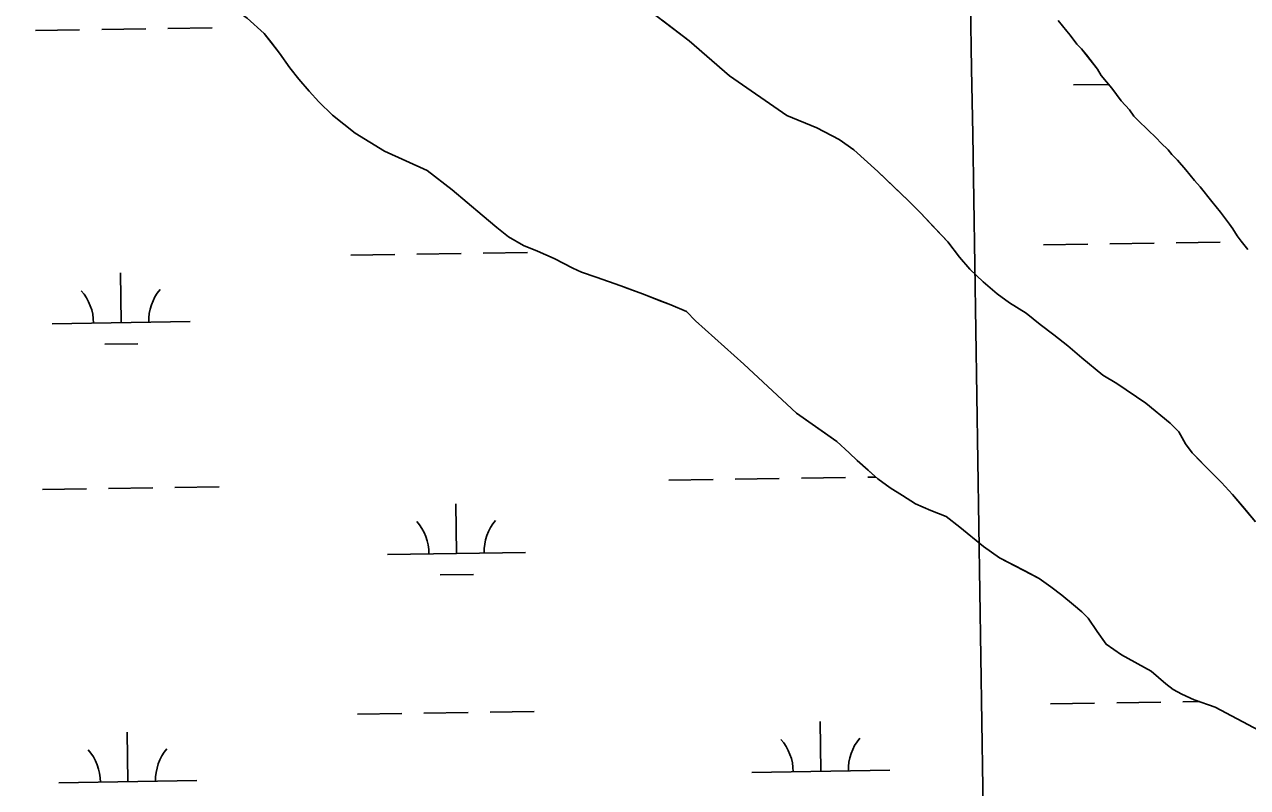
# Model space of a CAD drawing. Extents: x 3807117 to 3845308, y 337856 to 363736.
# Drawn here: x 3837004 to 3837890, y 356223 to 356776 of the extents above; entities that cross this region are included whole.
import ezdxf

# ---------------------------------------------------------------- set-up
doc = ezdxf.new("R2010")
doc.units = 0
for name, color, linetype in [('V-GRID-MAJR', 7, 'Continuous'), ('V-TOPO-SHOR', 7, 'Continuous'), ('V-WETL-SWMP', 7, 'Continuous')]:
    doc.layers.add(name, color=color, linetype=linetype)

msp = doc.modelspace()

# ---------------------------------------------------------------- linework, layer by layer
at = {"layer": 'V-GRID-MAJR'}
msp.add_spline([(3837889.566, 343678.793), (3837797.038, 349736.957), (3837704.481, 355797.04600000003), (3837611.924, 361857.135), (3837611.895, 361859.06200000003)], degree=3, dxfattribs=at)
at = {"layer": 'V-TOPO-SHOR'}
for p, q in [((3837752.5766828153, 356778.9421957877), (3837758.985692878, 356771.29220891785)), ((3837758.985692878, 356771.29220891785), (3837761.393697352, 356768.229214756)), ((3837761.393697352, 356768.229214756), (3837766.2177077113, 356761.71322827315)), ((3837766.2177077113, 356761.71322827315), (3837769.4137113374, 356758.2772330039)), ((3837769.4137113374, 356758.2772330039), (3837773.0157166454, 356754.0722399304)), ((3837773.0157166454, 356754.0722399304), (3837781.0447320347, 356743.73126001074)), ((3837781.0447320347, 356743.73126001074), (3837783.8767410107, 356739.11827172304)), ((3837783.8767410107, 356739.11827172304), (3837791.4897533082, 356729.9372877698)), ((3837791.4897533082, 356729.9372877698), (3837798.3237678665, 356720.73830676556)), ((3837798.3237678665, 356720.73830676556), (3837804.316774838, 356714.248315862)), ((3837804.316774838, 356714.248315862), (3837807.538782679, 356709.6453260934)), ((3837807.538782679, 356709.6453260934), (3837810.7337863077, 356706.209330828)), ((3837810.7337863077, 356706.209330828), (3837823.879795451, 356693.6463427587)), ((3837823.879795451, 356693.6463427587), (3837827.074799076, 356690.2113474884)), ((3837827.074799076, 356690.2113474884), (3837832.253802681, 356685.2613521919)), ((3837832.253802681, 356685.2613521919), (3837835.059807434, 356681.8173583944)), ((3837835.059807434, 356681.8173583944), (3837839.0518116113, 356677.6213638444)), ((3837839.0518116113, 356677.6213638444), (3837845.0538199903, 356670.74137477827)), ((3837845.0538199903, 356670.74137477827), (3837851.4628300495, 356663.09238790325)), ((3837851.4628300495, 356663.09238790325), (3837855.463835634, 356658.5063951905)), ((3837855.463835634, 356658.5063951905), (3837863.890851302, 356647.7844156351)), ((3837863.890851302, 356647.7844156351), (3837870.298861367, 356640.1344287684)), ((3837870.298861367, 356640.1344287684), (3837876.734875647, 356631.3164474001)), ((3837876.734875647, 356631.3164474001), (3837879.1508815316, 356627.86345507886)), ((3837879.1508815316, 356627.86345507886), (3837882.3818907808, 356622.8704671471)), ((3837882.3818907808, 356622.8704671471), (3837885.1968969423, 356619.0364751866)), ((3837885.1968969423, 356619.0364751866), (3837890.011905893, 356612.91048686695))]:
    msp.add_line(p, q, dxfattribs=at)
for points in [[(3837165.1520000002, 356780.72500000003), (3837177.362, 356769.563), (3837182.181, 356763.434), (3837188.603, 356755.26), (3837196.126, 356744.512), (3837202.5500000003, 356736.33900000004), (3837210.026, 356727.67), (3837216.9560000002, 356720.028), (3837227.0530000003, 356710.378), (3837243.467, 356697.232), (3837264.56, 356684.193), (3837295.548, 356670.336), (3837313.546, 356656.186), (3837335.273, 356637.961), (3837345.878, 356628.843), (3837354.344, 356622.275), (3837365.411, 356615.767), (3837375.379, 356611.833), (3837387.458, 356606.387), (3837401.1350000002, 356599.42), (3837407.44, 356596.442), (3837417.916, 356593.04), (3837435.738, 356586.683), (3837440.981, 356584.723), (3837451.466, 356580.80100000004), (3837465.626, 356575.403), (3837471.9220000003, 356572.945), (3837483.47, 356568.007), (3837489.86, 356561.395), (3837524.8850000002, 356529.952), (3837563.123, 356494.425), (3837581.617, 356481.326), (3837592.186, 356473.767), (3837601.208, 356465.651), (3837607.0530000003, 356460.066), (3837615.0130000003, 356452.965), (3837621.909, 356446.88300000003), (3837630.896, 356440.327), (3837639.86, 356434.81200000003), (3837649.3540000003, 356428.789), (3837660.3850000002, 356423.83900000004), (3837671.403, 356419.409), (3837681.453, 356411.837), (3837698.41, 356397.663), (3837710.0300000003, 356389.608), (3837728.4420000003, 356380.147), (3837738.965, 356374.666)], [(3837465.704, 356779.22000000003), (3837485.285, 356764.067), (3837514.453, 356738.731), (3837556.174, 356710.04), (3837577.693, 356701.168)], [(3837577.693, 356701.168), (3837594.001, 356692.7), (3837604.571, 356685.141), (3837622.083, 356669.42), (3837634.306, 356657.739), (3837643.872, 356648.596), (3837652.918, 356639.444), (3837662.504, 356629.261), (3837672.626, 356618.57300000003), (3837681.199, 356607.329), (3837688.674, 356598.66000000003), (3837698.238, 356589.518), (3837708.312, 356580.908), (3837717.299, 356574.352), (3837729.427, 356566.828), (3837739.489, 356558.73600000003), (3837749.538, 356551.165), (3837759.6, 356543.075), (3837769.6720000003, 356534.463), (3837785.036, 356521.815), (3837795.051, 356515.802), (3837816.166, 356501.722), (3837833.656, 356487.042), (3837840.031, 356480.947), (3837844.91, 356472.218), (3837849.739, 356465.569), (3837856.127, 356458.954), (3837863.577, 356451.325), (3837871.018, 356444.21400000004), (3837879.0130000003, 356435.55700000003), (3837887.561, 356425.352), (3837895.579, 356415.655)], [(3837738.965, 356374.666), (3837747.419, 356368.618), (3837755.355, 356362.558), (3837763.833, 356355.472), (3837769.668, 356350.405), (3837774.45, 356345.83400000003), (3837780.91, 356336.102), (3837787.3570000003, 356326.88800000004), (3837798.447, 356319.341), (3837820.035, 356307.352), (3837825.3370000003, 356302.794), (3837830.637, 356298.235), (3837835.929, 356294.194), (3837842.247, 356290.69800000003), (3837851.174, 356286.741), (3837866.375, 356281.365), (3837914.261, 356255.935)]]:
    msp.add_lwpolyline(points, dxfattribs=at)
at = {"layer": 'V-WETL-SWMP'}
for p, q in [((3837011.7928282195, 356771.6789849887), (3837043.789237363, 356772.1583615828)), ((3837059.7874419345, 356772.3980498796), (3837091.7838510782, 356772.87742647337)), ((3837107.78205565, 356773.1171147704), (3837139.778464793, 356773.59649136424)), ((3837763.7295395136, 356732.21562341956), (3837789.283059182, 356732.59847135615)), ((3837742.053855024, 356616.44618981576), (3837774.0502173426, 356616.9255657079)), ((3837790.0483985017, 356617.1652536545), (3837822.0447608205, 356617.6446295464)), ((3837838.0429419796, 356617.8843174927), (3837870.0393042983, 356618.3636933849)), ((3837240.16485081, 356608.907851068), (3837272.1612599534, 356609.38722766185)), ((3837288.1594645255, 356609.6269159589), (3837320.155873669, 356610.1062925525)), ((3837336.1540782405, 356610.34598084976), (3837368.150487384, 356610.82535744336)), ((3837073.8151432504, 356559.980355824), (3837073.275844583, 356595.9763161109)), ((3837023.8207539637, 356559.2313298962), (3837123.8095325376, 356560.7293817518)), ((3837062.0476542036, 356544.3713211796), (3837086.0449610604, 356544.7308536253)), ((3837470.633537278, 356445.841093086), (3837502.629946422, 356446.32046967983)), ((3837518.6281509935, 356446.56015797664), (3837550.624560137, 356447.0395345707)), ((3837566.6227647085, 356447.2792228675), (3837598.6191738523, 356447.75859946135)), ((3837614.617378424, 356447.9982877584), (3837620.5518774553, 356448.08719960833)), ((3837016.77647223, 356439.04131586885), (3837048.7728813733, 356439.5206924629)), ((3837064.7710859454, 356439.7603807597), (3837096.767495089, 356440.23975735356)), ((3837112.765699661, 356440.4794456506), (3837144.762108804, 356440.9588222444)), ((3837316.819026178, 356392.7889187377), (3837316.27972751, 356428.784879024)), ((3837266.8246368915, 356392.03989280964), (3837366.8134154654, 356393.5379446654)), ((3837305.0515371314, 356377.1798840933), (3837329.0488439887, 356377.5394165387)), ((3837341.1377222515, 356277.7083117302), (3837373.134131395, 356278.1876883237)), ((3837747.000173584, 356283.7890240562), (3837778.9965827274, 356284.26840065)), ((3837794.994787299, 356284.50808894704), (3837826.991196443, 356284.98746554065)), ((3837842.9894010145, 356285.2271538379), (3837854.9490578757, 356285.4063358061)), ((3837245.1484948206, 356276.27018194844), (3837277.144903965, 356276.7495585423)), ((3837293.143108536, 356276.9892468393), (3837325.13951768, 356277.46862343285)), ((3837580.6504660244, 356234.86152881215), (3837580.1111673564, 356270.857489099)), ((3837078.798787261, 356227.3426867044), (3837078.2594885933, 356263.33864699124)), ((3837530.6560767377, 356234.1125028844), (3837630.6448553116, 356235.61055473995)), ((3837028.8043979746, 356226.5936607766), (3837128.793176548, 356228.09171263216))]:
    msp.add_line(p, q, dxfattribs=at)
for points in [[(3837002.713, 356882.59), (3837038.332, 356870.918), (3837050.968, 356863.92600000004), (3837060.4620000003, 356857.902), (3837123.4050000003, 356810.455), (3837165.151, 356780.72500000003), (3837177.362, 356769.563), (3837188.6040000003, 356755.26), (3837196.126, 356744.51300000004), (3837202.5500000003, 356736.33900000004), (3837210.025, 356727.67), (3837216.9560000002, 356720.028), (3837227.0530000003, 356710.379), (3837243.468, 356697.232)], [(3837785.036, 356521.814), (3837769.673, 356534.46400000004), (3837759.6, 356543.075), (3837749.538, 356551.165), (3837739.488, 356558.737), (3837729.427, 356566.827), (3837717.299, 356574.352), (3837708.312, 356580.907), (3837698.239, 356589.517), (3837688.674, 356598.659), (3837681.199, 356607.329), (3837672.626, 356618.57300000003), (3837652.917, 356639.443), (3837643.8710000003, 356648.596), (3837622.083, 356669.42), (3837604.5700000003, 356685.14), (3837594.001, 356692.7), (3837577.6920000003, 356701.169), (3837556.1750000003, 356710.041), (3837514.453, 356738.731), (3837485.284, 356764.066), (3837444.011, 356795.886)], [(3837752.575, 356778.94), (3837758.984, 356771.29), (3837761.392, 356768.227), (3837766.216, 356761.711), (3837769.412, 356758.275), (3837773.014, 356754.07), (3837781.043, 356743.729), (3837783.875, 356739.116), (3837791.488, 356729.935), (3837798.322, 356720.73600000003), (3837804.315, 356714.246), (3837807.537, 356709.643), (3837810.7320000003, 356706.207), (3837823.878, 356693.64400000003), (3837827.073, 356690.20900000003), (3837832.252, 356685.259), (3837835.058, 356681.815), (3837839.0500000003, 356677.619), (3837845.052, 356670.739), (3837851.461, 356663.09)], [(3837243.468, 356697.232), (3837264.559, 356684.192), (3837295.548, 356670.336), (3837313.545, 356656.186), (3837335.274, 356637.961), (3837345.878, 356628.843), (3837354.345, 356622.276), (3837365.411, 356615.767), (3837375.378, 356611.833), (3837387.4590000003, 356606.38800000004), (3837401.1350000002, 356599.419), (3837407.441, 356596.442), (3837417.916, 356593.04), (3837435.737, 356586.684), (3837451.467, 356580.80100000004), (3837471.9220000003, 356572.946), (3837483.471, 356568.00800000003), (3837489.86, 356561.39400000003), (3837524.886, 356529.952), (3837563.123, 356494.424), (3837592.186, 356473.766), (3837601.208, 356465.651), (3837607.0530000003, 356460.065), (3837621.909, 356446.88300000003), (3837630.896, 356440.328), (3837639.859, 356434.81200000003), (3837649.3540000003, 356428.788), (3837660.384, 356423.838), (3837671.403, 356419.408), (3837681.452, 356411.837), (3837698.41, 356397.663), (3837710.031, 356389.608), (3837738.964, 356374.666), (3837747.419, 356368.618), (3837755.355, 356362.559), (3837763.8340000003, 356355.472), (3837769.668, 356350.405), (3837774.45, 356345.83400000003), (3837780.91, 356336.102), (3837787.3570000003, 356326.889), (3837798.446, 356319.342), (3837820.034, 356307.352), (3837830.6380000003, 356298.234), (3837835.929, 356294.195), (3837842.247, 356290.69800000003), (3837851.1750000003, 356286.741), (3837866.3740000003, 356281.366), (3837914.261, 356255.935)], [(3837851.461, 356663.09), (3837855.4620000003, 356658.504), (3837863.889, 356647.782), (3837870.2970000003, 356640.132), (3837876.733, 356631.314), (3837879.149, 356627.86100000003), (3837882.38, 356622.868), (3837885.1950000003, 356619.034), (3837890.0100000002, 356612.908)], [(3837895.58, 356415.655), (3837879.0130000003, 356435.55700000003), (3837871.018, 356444.21400000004), (3837863.578, 356451.324), (3837849.738, 356465.569), (3837844.909, 356472.218), (3837840.032, 356480.946), (3837833.6550000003, 356487.041), (3837816.166, 356501.722), (3837795.051, 356515.802), (3837785.036, 356521.814)]]:
    msp.add_lwpolyline(points, dxfattribs=at)
for centre, radius, start, end in [((3837018.571293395, 356559.6275378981), 35.24628790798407, 0.08653253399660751, 41.630190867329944), ((3837129.0447675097, 356561.2826735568), 35.24628790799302, 140.0865295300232, 181.63018786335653), ((3837261.575176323, 356392.43610081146), 35.24628790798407, 0.08653253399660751, 41.630190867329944), ((3837372.0486504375, 356394.09123647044), 35.24628790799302, 140.0865295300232, 181.63018786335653), ((3837525.406616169, 356234.50871088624), 35.24628790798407, 0.08653253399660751, 41.630190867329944), ((3837635.8800902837, 356236.163846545), 35.24628790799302, 140.0865295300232, 181.63018786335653), ((3837023.5549374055, 356226.9898687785), 35.24628790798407, 0.08653253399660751, 41.630190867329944), ((3837134.02841152, 356228.6450044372), 35.24628790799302, 140.0865295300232, 181.63018786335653)]:
    msp.add_arc(centre, radius, start, end, dxfattribs=at)

doc.saveas('drawing.dxf')
